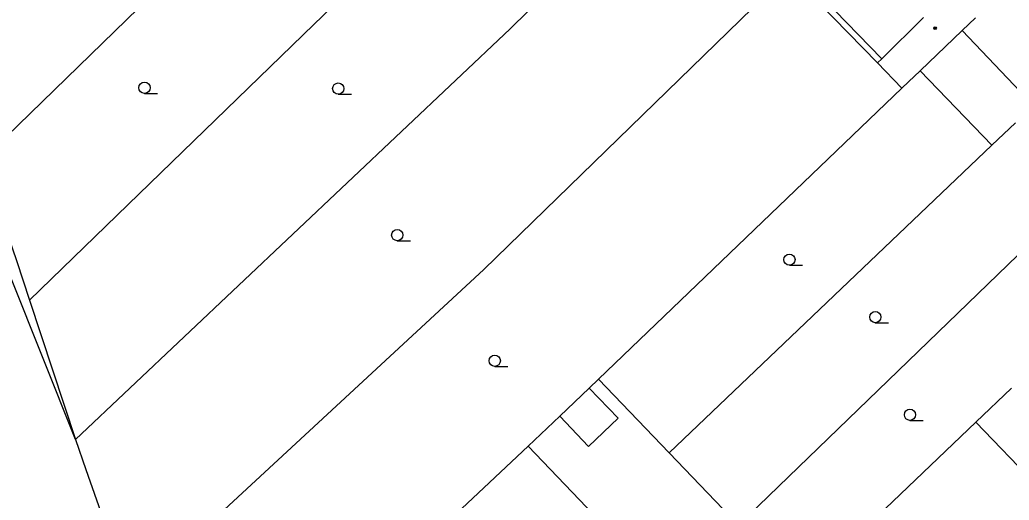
# Model space of a CAD drawing. Extents: x -596229 to -595156, y -1161237 to -1159376.
# Drawn here: x -596091.5 to -596025.5, y -1160583.1 to -1160551.1 of the extents above; entities that cross this region are included whole.
import ezdxf

# ---------------------------------------------------------------- set-up
doc = ezdxf.new("R2010")
doc.units = 0
for name, color, linetype in [('DOP - kresba z DSPS bez souradnic', 7, 'Continuous'), ('DOP - rozhrani ploch obecne', 7, 'Continuous'), ('Level 36', 7, 'Continuous'), ('Level 39', 7, 'Continuous'), ('TM - budovy zdene_ betonove - VP', 7, 'Continuous'), ('TM - dolni hrana svahu', 7, 'Continuous'), ('TM - letecke snimky - pomocna linie', 7, 'Continuous'), ('TM - plot nerozliseny - VP', 7, 'Continuous'), ('TM - rozhrani ploch obecne - VP', 7, 'Continuous')]:
    doc.layers.add(name, color=color, linetype=linetype)

msp = doc.modelspace()

# ---------------------------------------------------------------- linework, layer by layer
at = {"layer": 'DOP - kresba z DSPS bez souradnic'}
msp.add_lwpolyline([(-596034.02, -1160553.7), (-596038.7, -1160548.86)], dxfattribs=at)
at = {"layer": 'DOP - rozhrani ploch obecne'}
for points in [[(-596093.99, -1160560.46), (-596075.54, -1160542.5)], [(-596058.78, -1160551.71), (-596050.37, -1160543.41)], [(-596060.54, -1160567.75), (-596040.19, -1160547.92)], [(-596040.19, -1160547.92), (-596034.31, -1160553.98)], [(-596071.86, -1160551.41), (-596069.51, -1160549.13)], [(-596090.81, -1160569.8), (-596071.86, -1160551.41)], [(-596087.74, -1160579.08), (-596058.78, -1160551.71)], [(-596032.68, -1160555.67), (-596052.89, -1160575.07)], [(-596026.68, -1160559.47), (-596025.11, -1160557.98)], [(-596048.19, -1160579.98), (-596026.68, -1160559.47)], [(-596024.96, -1160566.8), (-596043.57, -1160584.81)], [(-596084.09, -1160589.55), (-596060.54, -1160567.75)], [(-596052.89, -1160575.07), (-596053.51, -1160575.66)], [(-596048.19, -1160579.98), (-596052.89, -1160575.07)], [(-596053.51, -1160575.66), (-596055.48, -1160577.54)], [(-596025.38, -1160575.67), (-596027.75, -1160577.94)], [(-596055.48, -1160577.54), (-596057.58, -1160579.54)], [(-596027.75, -1160577.94), (-596034.79, -1160584.68)], [(-596019.79, -1160586.2), (-596027.75, -1160577.94)], [(-596057.58, -1160579.54), (-596062.37, -1160584.05)], [(-596057.58, -1160579.54), (-596037.12, -1160600.95)], [(-596043.57, -1160584.81), (-596048.19, -1160579.98)]]:
    msp.add_lwpolyline(points, dxfattribs=at)
at = {"layer": 'Level 36'}
for p, q in [((-596083.15, -1160556.015), (-596082.275, -1160556.015)), ((-596070.24, -1160556.065), (-596069.365, -1160556.065)), ((-596066.31, -1160565.835), (-596065.435, -1160565.835)), ((-596040.17, -1160567.475), (-596039.295, -1160567.475)), ((-596034.45, -1160571.305), (-596033.575, -1160571.305)), ((-596059.81, -1160574.215), (-596058.935, -1160574.215)), ((-596032.14, -1160577.815), (-596031.265, -1160577.815))]:
    msp.add_line(p, q, dxfattribs=at)
for centre in [(-596083.15, -1160555.64), (-596070.24, -1160555.69), (-596066.31, -1160565.46), (-596040.17, -1160567.1), (-596034.45, -1160570.93), (-596059.81, -1160573.84), (-596032.14, -1160577.44)]:
    msp.add_circle(centre, 0.375, dxfattribs=at)
at = {"layer": 'Level 39'}
for radius in [0.09, 0.0398]:
    msp.add_circle((-596030.47, -1160551.67), radius, dxfattribs=at)
at = {"layer": 'TM - budovy zdene_ betonove - VP'}
for points in [[(-596034.02, -1160553.7), (-596031.24, -1160550.95)], [(-596027.78, -1160550.97), (-596028.67, -1160551.82)], [(-596028.67, -1160551.82), (-596031.46, -1160554.5)], [(-596023.9, -1160556.82), (-596028.67, -1160551.82)], [(-596034.31, -1160553.98), (-596034.02, -1160553.7)], [(-596032.68, -1160555.67), (-596034.31, -1160553.98)], [(-596031.46, -1160554.5), (-596032.24, -1160555.25)], [(-596032.24, -1160555.25), (-596032.68, -1160555.67)]]:
    msp.add_lwpolyline(points, dxfattribs=at)
at = {"layer": 'TM - dolni hrana svahu'}
msp.add_lwpolyline([(-596087.74, -1160579.08), (-596098.54, -1160552.09)], dxfattribs=at)
at = {"layer": 'TM - letecke snimky - pomocna linie'}
for points in [[(-596031.46, -1160554.5), (-596026.68, -1160559.47)], [(-596055.48, -1160577.54), (-596053.57, -1160579.55), (-596051.59, -1160577.67), (-596053.51, -1160575.66)]]:
    msp.add_lwpolyline(points, dxfattribs=at)
at = {"layer": 'TM - plot nerozliseny - VP'}
for points in [[(-596093.99, -1160560.46), (-596091.69, -1160567.15), (-596090.81, -1160569.8)], [(-596090.81, -1160569.8), (-596087.74, -1160579.08)], [(-596087.07, -1160581.1), (-596084.09, -1160589.55)]]:
    msp.add_lwpolyline(points, dxfattribs=at)
at = {"layer": 'TM - rozhrani ploch obecne - VP'}
msp.add_lwpolyline([(-596087.74, -1160579.08), (-596087.07, -1160581.1)], dxfattribs=at)

doc.saveas('drawing.dxf')
